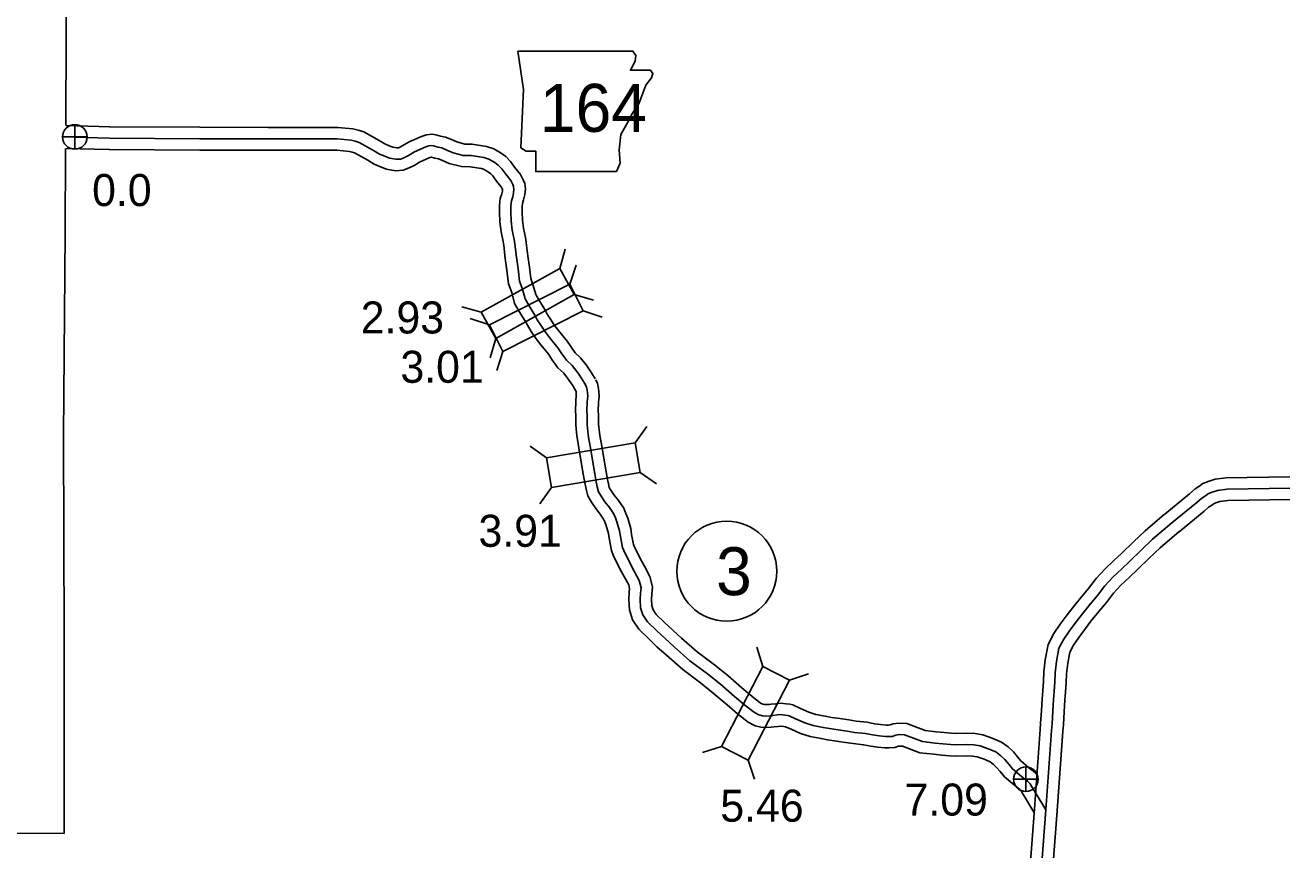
# Model space of a CAD drawing. Extents: x 31699 to 244310, y -8841 to 11474.
# Drawn here: x 95628 to 96734, y 6375 to 7101 of the extents above; entities that cross this region are included whole.
import ezdxf

# ---------------------------------------------------------------- set-up
doc = ezdxf.new("R2010")
doc.units = 0
for name, color, linetype in [('B_Logo', 7, 'Continuous'), ('G-ANNO-TEXT', 7, 'Continuous'), ('Level 21', 7, 'Continuous'), ('Level 55', 7, 'Continuous'), ('R_Border Notes', 7, 'Continuous'), ('R_Logo', 7, 'Continuous'), ('R_XS_EARTHWORK_STAGE1', 7, 'Continuous'), ('R_XS_EARTHWORK_STAGE2', 7, 'Continuous'), ('S_WALL', 7, 'Continuous'), ('S_WALL_ANNOT', 7, 'Continuous')]:
    doc.layers.add(name, color=color, linetype=linetype)

msp = doc.modelspace()

# ---------------------------------------------------------------- linework, layer by layer
at = {"layer": 'B_Logo'}
for points in [[(95702.7, 7001.2), (95661.1, 7002.3)], [(96121.4, 6784.1), (96118.2, 6789.3), (96115.4, 6793.5), (96113.7, 6795.9), (96109.6, 6801.2), (96104.6, 6805.7), (96100, 6812.2), (96097.1, 6816.7), (96089.7, 6825.7), (96086.1, 6830.4), (96082, 6836.5), (96078.9, 6841.4), (96076.8, 6845.5), (96071.7, 6853.7), (96068.3, 6859.7), (96065.9, 6868.4), (96063.4, 6875.2), (96062, 6886.2), (96060.6, 6896.4), (96059.3, 6908), (96058.7, 6912), (96056.9, 6920.3), (96056, 6928.3), (96055.6, 6935.9), (96055.6, 6941.7), (96056.1, 6945.9), (96057.3, 6949.5), (96058.1, 6953.1), (96058.3, 6956.4), (96058.1, 6958.7), (96057.4, 6960.3), (96055.6, 6963.8), (96051.1, 6969.4), (96047.6, 6974.3), (96044.6, 6977.4), (96041.6, 6979.6), (96036.4, 6982.7), (96032, 6984.2), (96020.8, 6985.8), (96013.7, 6986), (96004.8, 6988.3), (95999.4, 6990.7), (95995, 6992.5), (95991.3, 6993.3), (95987.7, 6994.4), (95986.2, 6994.6), (95983.5, 6994.4), (95980.8, 6993.4), (95970.8, 6989), (95965.5, 6985.9), (95962.1, 6984), (95958.8, 6982.8), (95954.7, 6982.6), (95949, 6983.6), (95944.8, 6985.2), (95940.1, 6987.2), (95934.7, 6990.4), (95922.2, 6997.4), (95918.7, 6998.6), (95915.1, 6999.4), (95903, 7000.5), (95842.2, 7000.5), (95782.2, 7000.7), (95702.7, 7001.2)], [(96526.2, 6410.1), (96516.9, 6425.7), (96514.1, 6430.3), (96512.5, 6432.9), (96510.1, 6435.5), (96505, 6439.5), (96497, 6446.3), (96493.6, 6450.3), (96490.3, 6454.3), (96486.7, 6457.8), (96482.2, 6461.1), (96475.6, 6463.9), (96468.4, 6466.4), (96463, 6467.3), (96456.8, 6467.7), (96447.1, 6467.4), (96442.3, 6467.6), (96435.8, 6468.3), (96428.8, 6468.9), (96417.8, 6470.2), (96402, 6476.2), (96397.2, 6476.3), (96394.3, 6476), (96391.2, 6474.8), (96388.1, 6474.7), (96385.2, 6474.7), (96379.7, 6475.3), (96373.9, 6476.1), (96367.5, 6477.3), (96358, 6478.3), (96351.6, 6479.3), (96343.5, 6480.5), (96336, 6481.6), (96330.4, 6482.7), (96321.5, 6484.4), (96314.2, 6486.6), (96306.2, 6490.2), (96300.4, 6492.9), (96299.3, 6493.1), (96296.8, 6493.4), (96292.7, 6493.9), (96289.8, 6493.6), (96286, 6493.2), (96283.7, 6492.8), (96280.1, 6492.7), (96277.1, 6493), (96273.9, 6493.6), (96269.9, 6495.7), (96261.4, 6502.3), (96252.4, 6510), (96240.1, 6520.6), (96228.7, 6529.8), (96213.2, 6541.3), (96199.3, 6553.7), (96191, 6561.1), (96184, 6567.7), (96175.9, 6575.5), (96171.8, 6581.7), (96169.8, 6588), (96169.3, 6595.4), (96169.7, 6600.7), (96170.3, 6605.6), (96168.6, 6611.9), (96164.3, 6619.7), (96160.5, 6626.8), (96154.9, 6638.2), (96153.8, 6641.1), (96152.1, 6650.8), (96151.3, 6655.5), (96149, 6663.6), (96147.6, 6667.2), (96146.1, 6670.8), (96142.3, 6676.3), (96138.4, 6681.3), (96135.1, 6686.2), (96132.9, 6690.1), (96131.7, 6694.5), (96130.8, 6698.8), (96129.5, 6705.8), (96125.1, 6731.8), (96124.4, 6736), (96123.6, 6740.5), (96122.9, 6749.2), (96122.8, 6757.7), (96122.6, 6760.8), (96122.7, 6769.4), (96123.3, 6774.1), (96123.1, 6777.1), (96122.9, 6779.5), (96122.3, 6782.1), (96121.4, 6784.1)], [(96637.2, 6662.7), (96659.2, 6680.6), (96663.6, 6684.5), (96666.6, 6686.3), (96669.4, 6688.4), (96673.4, 6690), (96677.2, 6691.2), (96685.8, 6692.3), (96777.9, 6693.8)], [(96637.2, 6662.7), (96620.2, 6648.2), (96610.2, 6638.7), (96600, 6628.8), (96593, 6622.3), (96585.2, 6614.9), (96578.2, 6607.3), (96571.7, 6598.8), (96565.3, 6591.2), (96558.1, 6582.4), (96553.1, 6575.7), (96547.1, 6567.7), (96542, 6560.2), (96537.8, 6552.3), (96535.6, 6540.6), (96534.4, 6530.6), (96534.1, 6522.9), (96533.5, 6514.3), (96533, 6507.3), (96532.4, 6497.1), (96531.7, 6485.8), (96531.3, 6480), (96526.2, 6410.1), (96522.4, 6359.8)]]:
    msp.add_lwpolyline(points, dxfattribs=at)
at = {"layer": 'G-ANNO-TEXT'}
msp.add_lwpolyline([(96061.7, 7077.8), (96066.8, 7043.9), (96064.5, 6992.6), (96069, 6989.8), (96077.5, 6989.8), (96077.5, 6971.8), (96148.5, 6971.8), (96151.9, 6979.1), (96150.8, 6990.9), (96152.5, 7004.5), (96158.7, 7015.2), (96162.6, 7023.1), (96168.3, 7031.5), (96171.7, 7040.6), (96174.5, 7047.9), (96179.5, 7054.1), (96180.7, 7058), (96178.4, 7060.9), (96160.9, 7060.9), (96164.9, 7068.8), (96165.5, 7073.8), (96163.1, 7077.7)], close=True, dxfattribs=at)
at = {"layer": 'Level 21'}
for p, q in [((95672.1, 6991.3), (95672.1, 7013)), ((95661.2, 7002.2), (95682.9, 7002.2)), ((96508.7, 6426.3), (96508.7, 6448)), ((96497.8, 6437.1), (96519.5, 6437.1))]:
    msp.add_line(p, q, dxfattribs=at)
for centre in [(95672.1, 7002.2), (96508.7, 6437.1)]:
    msp.add_circle(centre, 10.8, dxfattribs=at)
at = {"layer": 'Level 55'}
for points in [[(95702.9, 7011.2), (95664.3, 7012.2)], [(96129.9, 6789.4), (96126.6, 6794.7), (96123.7, 6799.1), (96121.8, 6801.8), (96117, 6808), (96112.1, 6812.4), (96108.3, 6817.8), (96105.2, 6822.6), (96097.6, 6831.9), (96094.2, 6836.2), (96090.4, 6841.9), (96087.6, 6846.3), (96085.5, 6850.5), (96080.3, 6858.8), (96077.6, 6863.5), (96075.4, 6871.4), (96073.2, 6877.6), (96072, 6887.5), (96070.5, 6897.6), (96069.2, 6909.3), (96068.5, 6913.8), (96066.8, 6921.9), (96065.9, 6929.1), (96065.6, 6936.1), (96065.6, 6941.1), (96065.9, 6943.7), (96066.9, 6946.9), (96068, 6951.6), (96068.4, 6956.6), (96067.9, 6961.2), (96066.5, 6964.5), (96064.1, 6969.3), (96059, 6975.5), (96055.4, 6980.6), (96051.3, 6985), (96047.1, 6988), (96040.6, 6991.9), (96034.3, 6993.9), (96021.7, 6995.8), (96015.1, 6996), (96008, 6997.8), (96003.3, 6999.9), (95998.1, 7002.1), (95993.9, 7003), (95989.8, 7004.2), (95986.4, 7004.6), (95981.4, 7004.2), (95977.1, 7002.7), (95966.2, 6997.9), (95960.6, 6994.6), (95957.9, 6993.1), (95956.8, 6992.7), (95955.3, 6992.6), (95951.7, 6993.3), (95948.5, 6994.5), (95944.7, 6996.1), (95939.7, 6999.1), (95926.3, 7006.6), (95921.4, 7008.2), (95916.7, 7009.3), (95903.4, 7010.5), (95842.2, 7010.5), (95782.2, 7010.7), (95702.7, 7011.2)], [(95702.4, 6991.2), (95663.8, 6992.2)], [(96112.9, 6778.9), (96109.8, 6783.9), (96107.1, 6787.8), (96105.6, 6790), (96102.2, 6794.4), (96097.1, 6799.1), (96091.7, 6806.5), (96089, 6810.8), (96081.9, 6819.4), (96078, 6824.5), (96073.6, 6831), (96070.2, 6836.5), (96068.1, 6840.6), (96063.1, 6848.6), (96059, 6855.8), (96056.4, 6865.3), (96053.6, 6872.9), (96052.1, 6884.9), (96050.7, 6895.2), (96049.4, 6906.7), (96048.9, 6910.2), (96047.1, 6918.6), (96046, 6927.5), (96045.6, 6935.6), (96045.6, 6942.3), (96046.3, 6948), (96047.6, 6952.2), (96048.2, 6954.6), (96048.3, 6956.2), (96047.2, 6958.3), (96043.1, 6963.4), (96039.9, 6967.9), (96038, 6969.9), (96036.1, 6971.2), (96032.2, 6973.6), (96029.7, 6974.4), (96019.9, 6975.9), (96012.3, 6976.1), (96001.5, 6978.8), (95995.4, 6981.5), (95992, 6982.9), (95988.8, 6983.6), (95985.9, 6984.5), (95985.7, 6984.5), (95984.5, 6984.1), (95975.3, 6980), (95970.5, 6977.2), (95966.2, 6974.9), (95960.9, 6972.9), (95954.1, 6972.5), (95946.3, 6974), (95941.1, 6975.9), (95935.5, 6978.3), (95929.7, 6981.8), (95918.1, 6988.2), (95916, 6988.9), (95913.6, 6989.5), (95902.6, 6990.5), (95842.1, 6990.5), (95782.1, 6990.7), (95702.6, 6991.2)], [(96518.7, 6441), (96516.8, 6442.9), (96511.4, 6447.2), (96504.1, 6453.5), (96501.3, 6456.7), (96497.7, 6461.1), (96493.1, 6465.5), (96487.2, 6469.8), (96479.2, 6473.3), (96470.9, 6476.1), (96464.2, 6477.2), (96456.9, 6477.7), (96447.2, 6477.4), (96443.1, 6477.6), (96436.7, 6478.2), (96429.9, 6478.9), (96420.2, 6480), (96403.9, 6486.2), (96396.8, 6486.3), (96392, 6485.8), (96389.2, 6484.8), (96387.9, 6484.7), (96385.7, 6484.7), (96380.9, 6485.2), (96375.5, 6485.9), (96369, 6487.2), (96359.3, 6488.2), (96353.1, 6489.2), (96345, 6490.4), (96337.7, 6491.5), (96332.3, 6492.6), (96323.9, 6494.1), (96317.7, 6496), (96310.4, 6499.3), (96303.7, 6502.4), (96301.1, 6503), (96297.9, 6503.4), (96292.8, 6503.9), (96288.8, 6503.5), (96284.7, 6503.1), (96282.8, 6502.8), (96280.3, 6502.7), (96278.5, 6502.9), (96277.2, 6503.1), (96275.3, 6504.1), (96267.7, 6510.1), (96258.9, 6517.6), (96246.6, 6528.3), (96234.8, 6537.7), (96219.5, 6549.1), (96205.9, 6561.2), (96197.8, 6568.4), (96190.9, 6575), (96183.6, 6581.9), (96180.9, 6586), (96179.7, 6589.8), (96179.4, 6595.4), (96179.6, 6599.8), (96180.4, 6606.3), (96178, 6615.6), (96173.1, 6624.5), (96169.4, 6631.4), (96164.1, 6642.2), (96163.5, 6643.7), (96161.9, 6652.5), (96161.1, 6657.6), (96158.5, 6666.9), (96156.8, 6671), (96154.9, 6675.7), (96150.3, 6682.3), (96146.5, 6687.1), (96143.6, 6691.4), (96142.2, 6693.9), (96141.5, 6696.9), (96140.6, 6700.8), (96139.4, 6707.6), (96135, 6733.5), (96134.2, 6737.7), (96133.5, 6741.8), (96132.9, 6749.6), (96132.8, 6758), (96132.6, 6761), (96132.7, 6768.8), (96133.3, 6773.7), (96133.1, 6777.7), (96132.8, 6781), (96131.8, 6785.4), (96130.4, 6788.4)], [(96515.8, 6408), (96508.4, 6420.5), (96505.5, 6425.1), (96504.5, 6426.9), (96503.3, 6428.1), (96498.6, 6431.8), (96490, 6439.2), (96486, 6443.8), (96483, 6447.5), (96480.2, 6450.1), (96477.2, 6452.3), (96472, 6454.6), (96466, 6456.7), (96461.9, 6457.3), (96456.6, 6457.7), (96447, 6457.4), (96441.6, 6457.7), (96434.8, 6458.3), (96427.8, 6459), (96415.5, 6460.4), (96400.1, 6466.2), (96397.6, 6466.3), (96396.6, 6466.2), (96393.3, 6464.9), (96388.3, 6464.7), (96384.7, 6464.7), (96378.5, 6465.3), (96372.3, 6466.2), (96366, 6467.4), (96356.7, 6468.4), (96350, 6469.4), (96342, 6470.6), (96334.3, 6471.8), (96328.5, 6472.9), (96319.1, 6474.7), (96310.6, 6477.3), (96302.1, 6481.1), (96297.3, 6483.3), (96295.7, 6483.5), (96292.6, 6483.8), (96290.8, 6483.6), (96287.3, 6483.3), (96284.7, 6482.9), (96279.8, 6482.7), (96275.6, 6483), (96270.5, 6484.1), (96264.4, 6487.2), (96255.1, 6494.6), (96245.9, 6502.4), (96233.7, 6512.9), (96222.6, 6521.9), (96206.9, 6533.5), (96192.6, 6546.2), (96184.2, 6553.7), (96177.1, 6560.5), (96168.2, 6569), (96162.7, 6577.3), (96159.9, 6586.1), (96159.3, 6595.3), (96159.7, 6601.6), (96160.1, 6604.9), (96159.3, 6608.2), (96155.6, 6614.9), (96151.6, 6622.2), (96145.7, 6634.2), (96144.1, 6638.4), (96142.2, 6649.1), (96141.5, 6653.3), (96139.6, 6660.4), (96138.3, 6663.5), (96137.2, 6666), (96134.2, 6670.4), (96130.3, 6675.4), (96126.6, 6681), (96123.5, 6686.4), (96122, 6692.2), (96121, 6696.8), (96119.7, 6704.1), (96115.3, 6730), (96114.5, 6734.2), (96113.6, 6739.2), (96112.9, 6748.8), (96112.8, 6757.3), (96112.6, 6760.5), (96112.7, 6770), (96113.2, 6774.4), (96113.1, 6776.4), (96113, 6777.9), (96112.8, 6778.9), (96112.3, 6779.9)]]:
    msp.add_lwpolyline(points, dxfattribs=at)
at = {"layer": 'R_Border Notes'}
msp.add_circle((96245.6, 6620.1), 44, dxfattribs=at)
at = {"layer": 'R_Logo'}
for points in [[(96187.9, 8313.6), (96188, 8146.6), (96187.6, 8143), (96188.9, 7968.6), (96188.8, 7965.1), (96013.7, 7969.9), (95837.6, 7970.7), (95659.4, 7970.4), (95657.6, 7794.7), (95658.1, 7616.6), (95654.4, 7444.3), (95661.1, 7444), (95663.8, 7266.8), (95664.5, 7092), (95664.1, 7012.6)], [(95663.9, 6991.9), (95663.5, 6917.4)], [(95663.5, 6917.4), (95662.2, 6739.8), (95662.8, 6562.5), (95662.6, 6389.4), (95485.8, 6390.4)]]:
    msp.add_lwpolyline(points, dxfattribs=at)
at = {"layer": 'R_XS_EARTHWORK_STAGE1'}
for p, q in [((96098.7, 6886.6), (96103.5, 6903.5)), ((96107.5, 6872.7), (96113, 6889.4)), ((96111.5, 6863.5), (96128.4, 6858.7)), ((96029.5, 6848), (96012.6, 6852.8)), ((96119.4, 6849.1), (96136.1, 6843.6)), ((96036.8, 6837), (96020, 6842.5)), ((96042.3, 6824.9), (96037.5, 6808)), ((96048.7, 6813.4), (96043.2, 6796.7)), ((96165.1, 6733.1), (96175.2, 6747.4)), ((96087, 6719.8), (96072.6, 6730)), ((96169.5, 6707.1), (96183.8, 6696.9)), ((96091.4, 6693.8), (96081.2, 6679.4)), ((96277.3, 6536.4), (96271.9, 6553.2)), ((96300.7, 6524.3), (96317.5, 6529.7)), ((96241, 6466), (96224.3, 6460.6)), ((96264.5, 6453.9), (96269.9, 6437.1))]:
    msp.add_line(p, q, dxfattribs=at)
for points in [[(96098.7, 6886.6), (96029.5, 6848), (96042.3, 6824.9), (96111.5, 6863.5)], [(96107.5, 6872.7), (96036.8, 6837), (96048.7, 6813.4), (96119.4, 6849.1)], [(96165.1, 6733.1), (96087, 6719.8), (96091.4, 6693.8), (96169.5, 6707.1)], [(96264.5, 6453.9), (96300.7, 6524.3), (96277.3, 6536.4), (96241, 6466)]]:
    msp.add_lwpolyline(points, close=True, dxfattribs=at)
at = {"layer": 'R_XS_EARTHWORK_STAGE2'}
for points in [[(96630.9, 6670.4), (96652.7, 6688.2), (96657.7, 6692.7), (96661, 6694.6), (96664.5, 6697.2), (96670, 6699.4), (96675.1, 6701), (96685, 6702.3), (96777.8, 6703.8)], [(96643.5, 6654.9), (96665.7, 6673), (96669.5, 6676.4), (96672.1, 6677.9), (96674.4, 6679.6), (96676.7, 6680.5), (96679.4, 6681.4), (96686.5, 6682.3), (96778.1, 6683.8)], [(96630.7, 6670.3), (96613.6, 6655.6), (96603.3, 6645.9), (96593.1, 6636), (96586.2, 6629.6), (96578.1, 6621.9), (96570.5, 6613.7), (96563.9, 6605), (96557.6, 6597.6), (96550.2, 6588.5), (96545.1, 6581.7), (96538.9, 6573.6), (96533.4, 6565.3), (96528.2, 6555.6), (96525.7, 6542.1), (96524.5, 6531.4), (96524.1, 6523.4), (96523.5, 6514.9), (96523.1, 6507.9), (96522.4, 6497.7), (96521.7, 6486.5), (96521.3, 6480.7), (96516.2, 6410.9), (96512.4, 6360.5)], [(96643.7, 6655.1), (96626.9, 6640.7), (96617.1, 6631.5), (96606.9, 6621.6), (96599.9, 6615), (96592.3, 6607.9), (96585.9, 6600.9), (96579.5, 6592.5), (96573, 6584.8), (96566, 6576.2), (96561.1, 6569.7), (96555.2, 6561.9), (96550.6, 6555), (96547.3, 6548.9), (96545.5, 6539.1), (96544.4, 6529.8), (96544.1, 6522.3), (96543.5, 6513.6), (96543, 6506.6), (96542.4, 6496.5), (96541.7, 6485.2), (96541.3, 6479.3), (96536.2, 6409.4), (96532.4, 6359.2)]]:
    msp.add_lwpolyline(points, dxfattribs=at)

# ---------------------------------------------------------------- texts
at = {"layer": 'G-ANNO-TEXT'}
msp.add_text('164', height=42.24, dxfattribs=at).set_placement((96081.2, 7006.7))
at = {"layer": 'R_Border Notes'}
msp.add_text('3', height=42.2, dxfattribs=at).set_placement((96236.2, 6599))
at = {"layer": 'S_WALL'}
for s, p in [('2.93', (95923.6, 6829.3)), ('3.01', (95958.5, 6785.9)), ('3.91', (96027.2, 6641.6)), ('5.46', (96239.9, 6399.7))]:
    msp.add_text(s, height=28.16, dxfattribs=at).set_placement(p)
at = {"layer": 'S_WALL_ANNOT'}
for s, p in [('0.0', (95687.3, 6941.4)), ('7.09', (96402, 6405.1))]:
    msp.add_text(s, height=28.16, dxfattribs=at).set_placement(p)

doc.saveas('drawing.dxf')
